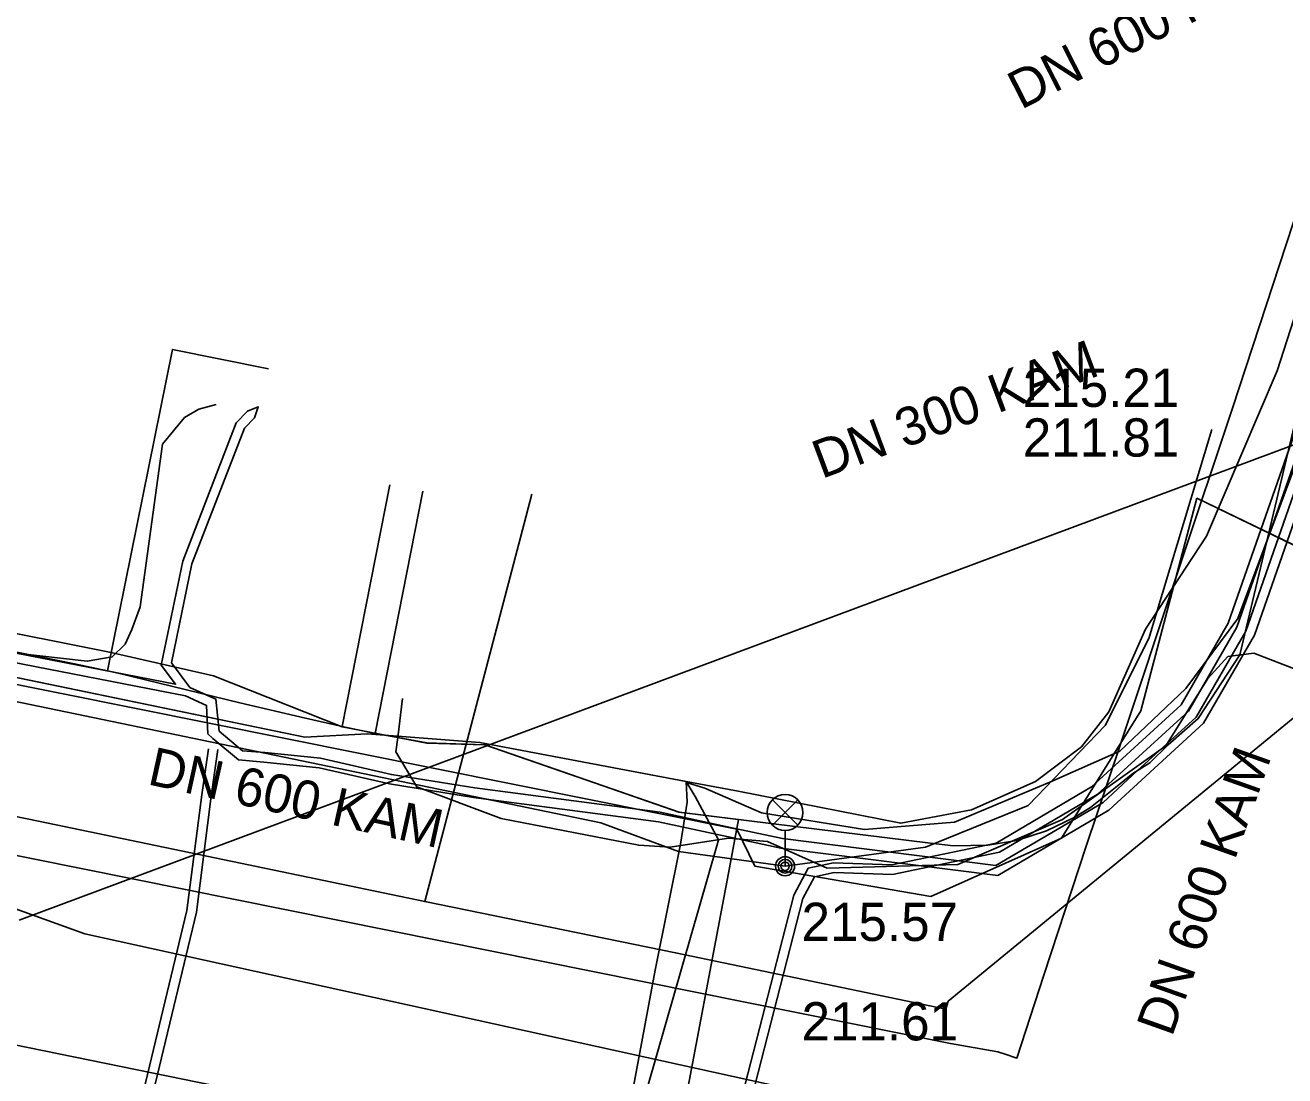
# Model space of a CAD drawing. Extents: x -595540 to -593988, y -1160850 to -1159202.
# Drawn here: x -595305.97 to -595279.63, y -1159543.91 to -1159521.94 of the extents above; entities that cross this region are included whole.
import ezdxf

# ---------------------------------------------------------------- set-up
doc = ezdxf.new("R2010")
doc.units = 0
for name, color, linetype in [('BVK-JEDNOTNA_trasa sítě', 7, 'Continuous'), ('BVK-KANALIZACE_ vyřazená trasa sítě', 7, 'Continuous'), ('BVK-KANALIZACE_popisy zrušené sítě', 7, 'Continuous'), ('BVK-VODOVOD_trasa sítě', 7, 'Continuous'), ('CETIN_kabel podzemní', 7, 'Continuous'), ('DSP-SDEL-VODAFONE_kabel', 7, 'Continuous'), ('DSP-TSB_kabel VO', 7, 'Continuous'), ('EON-NN_kabel', 7, 'Continuous'), ('EON-NN_kabel zrušené sítě', 7, 'Continuous'), ('EON-SDEL_kabel', 7, 'Continuous'), ('EON-VN_kabel', 7, 'Continuous'), ('INNOGY-NTL_trasa sítě', 7, 'Continuous'), ('INNOGY-STL_trasa sítě', 7, 'Continuous'), ('JEDNOTNA-NEPR_popisy', 7, 'Continuous'), ('JEDNOTNA_trasa neprovozované sítě', 7, 'Continuous'), ('QUANTCOM_kabel', 7, 'Continuous'), ('TSB_kabel VO', 7, 'Continuous'), ('TSB_lampy VO', 7, 'Continuous')]:
    doc.layers.add(name, color=color, linetype=linetype)

msp = doc.modelspace()

# ---------------------------------------------------------------- linework, layer by layer
at = {"layer": 'BVK-JEDNOTNA_trasa sítě'}
msp.add_lwpolyline([(-595305.575, -1159540.638), (-595306.425, -1159540.332), (-595307.304, -1159540.154), (-595307.483, -1159540.117), (-595345.41, -1159532.43)], dxfattribs=at)
at = {"layer": 'BVK-KANALIZACE_ vyřazená trasa sítě'}
msp.add_line((-595261.38, -1159523.98), (-595306.1, -1159540.66), dxfattribs=at)
at = {"layer": 'BVK-VODOVOD_trasa sítě'}
msp.add_lwpolyline([(-595286.17, -1159547.411), (-595286.78, -1159547.214), (-595496.712, -1159504.511), (-595515.704, -1159500.605), (-595523.758, -1159499.02), (-595528.206, -1159498.682)], dxfattribs=at)
at = {"layer": 'CETIN_kabel podzemní'}
for points in [[(-595155.78, -1159298.15), (-595166.82, -1159308.94), (-595173.25, -1159315.79), (-595184.04, -1159328.72), (-595193.73, -1159341.33), (-595203.76, -1159355.82), (-595213.23, -1159371.74), (-595221.33, -1159387.18), (-595228.28, -1159402.52), (-595233.27, -1159414.4), (-595235.48, -1159419.98), (-595247.37, -1159446.74), (-595259.4, -1159474.19), (-595269, -1159496.09), (-595270.58, -1159500.39), (-595272.4, -1159506.16), (-595279.79, -1159529.17), (-595281.27, -1159532.63), (-595282.54, -1159534.57)], [(-595294.71, -1159537.56), (-595292.3, -1159538.4), (-595287.04, -1159539.05), (-595286.56, -1159539.1), (-595285.84, -1159539.09), (-595285.23, -1159538.99), (-595284.61, -1159538.79), (-595284.05, -1159538.52), (-595283.69, -1159538.3), (-595283.17, -1159537.88), (-595282.81, -1159537.59), (-595282.45, -1159537.37), (-595282.07, -1159536.99), (-595281.44, -1159536.44), (-595280.57, -1159535.11), (-595278.66, -1159527.07)], [(-595304.25, -1159535.44), (-595302.89, -1159528.72), (-595300.88, -1159529.13)], [(-595299.34, -1159536.61), (-595298.347, -1159531.553)], [(-595298.65, -1159536.75), (-595297.657, -1159531.688)], [(-595312.5, -1159533.77), (-595305.28, -1159535.23)], [(-595282.54, -1159534.57), (-595283.31, -1159536.3), (-595283.88, -1159537.03), (-595284.84, -1159537.76), (-595286.18, -1159538.35), (-595287.66, -1159538.63), (-595291.06, -1159537.96), (-595292.04, -1159537.78), (-595296.46, -1159536.94), (-595298.82, -1159536.76), (-595300.12, -1159536.83), (-595312.5, -1159534.27)], [(-595298.18, -1159536.84), (-595298.22, -1159537.14), (-595297.78, -1159537.87), (-595296.02, -1159538.53), (-595293.14, -1159539.09), (-595292.48, -1159539.13), (-595291.26, -1159538.94), (-595290.45, -1159539.01), (-595289.2, -1159539.57), (-595286.47, -1159539.49), (-595284.28, -1159538.55), (-595282.12, -1159537.01), (-595281.24, -1159535.6), (-595280.82, -1159535.14), (-595280.28, -1159535.07), (-595273.87, -1159537.55), (-595272.95, -1159537.94), (-595269.56, -1159539.37), (-595269.29, -1159539.61)], [(-595305.28, -1159535.23), (-595304.94, -1159535.3)], [(-595304.94, -1159535.3), (-595304.25, -1159535.44)], [(-595304.25, -1159535.44), (-595304.03, -1159535.49)], [(-595304.03, -1159535.49), (-595301.48, -1159536.11)], [(-595301.48, -1159536.11), (-595300.11, -1159536.43)], [(-595298.08, -1159536.02), (-595298.18, -1159536.84)], [(-595300.11, -1159536.43), (-595299.34, -1159536.61)], [(-595299.34, -1159536.61), (-595298.65, -1159536.75)], [(-595298.65, -1159536.75), (-595298.18, -1159536.84)], [(-595298.18, -1159536.84), (-595297.57, -1159536.95)], [(-595297.57, -1159536.95), (-595296.36, -1159536.99), (-595294.71, -1159537.56)]]:
    msp.add_lwpolyline(points, dxfattribs=at)
at = {"layer": 'DSP-SDEL-VODAFONE_kabel'}
for points in [[(-595493.177, -1159496.709), (-595491.862, -1159496.978), (-595480.789, -1159499.164), (-595474.127, -1159500.646), (-595470.426, -1159501.276), (-595463.876, -1159502.664), (-595448.329, -1159505.615), (-595438.324, -1159507.732), (-595394.649, -1159516.708), (-595381.046, -1159519.456), (-595369.716, -1159521.776), (-595343.681, -1159527.043), (-595333.449, -1159529.206), (-595329.988, -1159529.888), (-595328.257, -1159530.272), (-595324.837, -1159530.937), (-595318.208, -1159532.211), (-595315.813, -1159532.735), (-595304.21, -1159535.05), (-595302.032, -1159535.547)], [(-595302.032, -1159535.547), (-595299.339, -1159536.614), (-595297.571, -1159536.954), (-595296.356, -1159536.988), (-595292.297, -1159538.395), (-595291.052, -1159538.549)], [(-595291.052, -1159538.549), (-595291.264, -1159539.673), (-595292.761, -1159547.601), (-595292.975, -1159548.39), (-595292.396, -1159549.105), (-595290.636, -1159550.319), (-595289.416, -1159552.476), (-595289.939, -1159557.929), (-595292.525, -1159567.232), (-595303.224, -1159599.715), (-595310.682, -1159622.934), (-595322.308, -1159658.626)]]:
    msp.add_lwpolyline(points, dxfattribs=at)
at = {"layer": 'DSP-TSB_kabel VO'}
for points in [[(-595290.08, -1159539.53), (-595292.31, -1159539.22), (-595293.93, -1159538.62), (-595307.39, -1159535.83), (-595323.95, -1159532.44), (-595324.4, -1159532.66), (-595324.59, -1159532.31), (-595338.2, -1159529.47), (-595356.57, -1159525.82), (-595356.9, -1159526.06), (-595357.33, -1159525.66), (-595367.38, -1159523.6), (-595369.92, -1159523.08), (-595388.69, -1159519.3), (-595389.13, -1159519.51), (-595389.26, -1159519.21), (-595400.55, -1159516.85)], [(-595290.08, -1159539.53), (-595287.144, -1159539.133), (-595284.994, -1159538.257), (-595283.384, -1159536.584), (-595282.475, -1159534.769), (-595281.158, -1159530.398)]]:
    msp.add_lwpolyline(points, dxfattribs=at)
at = {"layer": 'EON-NN_kabel'}
for points in [[(-595301.51, -1159537.307), (-595302.044, -1159536.856), (-595302.152, -1159536.76), (-595302.177, -1159536.166), (-595302.621, -1159535.966), (-595317.27, -1159533.118), (-595324.708, -1159531.588), (-595329.048, -1159530.898), (-595333.761, -1159529.908), (-595342.101, -1159527.998), (-595349.739, -1159526.518), (-595355.009, -1159525.508), (-595368.99, -1159522.658), (-595381.011, -1159520.138), (-595381.198, -1159520.099), (-595383.08, -1159519.704), (-595388.695, -1159518.525), (-595390.133, -1159518.223), (-595395.35, -1159517.128), (-595420.81, -1159511.958)], [(-595301.51, -1159537.307), (-595300.979, -1159537.35), (-595299.826, -1159537.469), (-595298.349, -1159537.808), (-595296.594, -1159538.089), (-595292.727, -1159538.599), (-595291.301, -1159538.908), (-595290.167, -1159539.149), (-595285.629, -1159539.72), (-595283.311, -1159538.354), (-595281.326, -1159536.537), (-595280.263, -1159534.699), (-595278.163, -1159528.679)], [(-595301.43, -1159537.113), (-595300.961, -1159537.15), (-595299.794, -1159537.271), (-595298.311, -1159537.612), (-595296.566, -1159537.891), (-595292.693, -1159538.401), (-595291.259, -1159538.712), (-595290.133, -1159538.951), (-595285.672, -1159539.513), (-595283.431, -1159538.193), (-595282.714, -1159537.536), (-595281.483, -1159536.41), (-595280.446, -1159534.616), (-595278.346, -1159528.595)], [(-595301.43, -1159537.113), (-595301.916, -1159536.704), (-595301.983, -1159536.034), (-595302.526, -1159535.789), (-595302.913, -1159535.276), (-595302.484, -1159533.208), (-595301.384, -1159530.365), (-595301.179, -1159530.149), (-595301.1, -1159529.92), (-595301.323, -1159530.011), (-595301.556, -1159530.255), (-595302.676, -1159533.152), (-595303.127, -1159535.324), (-595302.827, -1159535.722), (-595306.158, -1159535.074), (-595309.557, -1159534.414), (-595317.23, -1159532.922), (-595324.672, -1159531.392)]]:
    msp.add_lwpolyline(points, dxfattribs=at)
at = {"layer": 'EON-NN_kabel zrušené sítě'}
for points in [[(-595333.538, -1159529.614), (-595329.055, -1159530.495), (-595328.858, -1159530.534), (-595326.782, -1159530.942), (-595320.62, -1159532.21), (-595313.774, -1159533.517), (-595309.557, -1159534.414), (-595306.776, -1159535.005), (-595306.158, -1159535.074), (-595304.675, -1159535.241), (-595304.152, -1159535.152), (-595303.882, -1159534.886), (-595303.742, -1159534.578), (-595303.57, -1159534.103), (-595303.098, -1159530.703), (-595302.637, -1159530.145), (-595302.338, -1159529.972), (-595301.978, -1159529.871)], [(-595278.865, -1159556.936), (-595279.629, -1159557.756), (-595280.265, -1159557.087), (-595289.525, -1159550.847), (-595290.248, -1159550.073), (-595291.166, -1159548.76), (-595291.941, -1159548.415), (-595302.879, -1159546.004), (-595303.784, -1159545.426), (-595302.588, -1159540.452), (-595302.279, -1159538.037), (-595302.14, -1159537.075)], [(-595279.015, -1159556.804), (-595279.631, -1159557.464), (-595280.135, -1159556.933), (-595289.395, -1159550.693), (-595290.092, -1159549.947), (-595291.034, -1159548.6), (-595291.879, -1159548.225), (-595302.801, -1159545.816), (-595303.556, -1159545.334), (-595302.392, -1159540.488), (-595302.081, -1159538.063), (-595301.94, -1159537.085)]]:
    msp.add_lwpolyline(points, dxfattribs=at)
at = {"layer": 'EON-SDEL_kabel'}
for points in [[(-595292.148, -1159537.76), (-595296.46, -1159536.941), (-595298.82, -1159536.761), (-595300.12, -1159536.831), (-595315.25, -1159533.701), (-595319.12, -1159532.891), (-595324.42, -1159531.851), (-595328.29, -1159531.061), (-595329.83, -1159530.721), (-595333.74, -1159529.961), (-595343.09, -1159528.021), (-595344.09, -1159527.811), (-595350.23, -1159526.561), (-595354.05, -1159525.771), (-595367.4, -1159523.061), (-595369.44, -1159522.651), (-595391, -1159518.231), (-595394.96, -1159517.421), (-595396, -1159517.241), (-595421.96, -1159511.931)], [(-595292.148, -1159537.76), (-595296.46, -1159536.941), (-595298.82, -1159536.761), (-595300.12, -1159536.831), (-595315.25, -1159533.701), (-595319.12, -1159532.891), (-595324.42, -1159531.851), (-595328.29, -1159531.061), (-595329.83, -1159530.721), (-595333.74, -1159529.961), (-595343.09, -1159528.021), (-595344.09, -1159527.811), (-595350.23, -1159526.561), (-595354.05, -1159525.771), (-595367.4, -1159523.061), (-595369.44, -1159522.651), (-595391, -1159518.231), (-595394.96, -1159517.421), (-595396, -1159517.241), (-595421.96, -1159511.931)], [(-595292.36, -1159567.191), (-595290.05, -1159558.761), (-595289.9, -1159558.201), (-595289.28, -1159557.431), (-595288.81, -1159556.381), (-595288.73, -1159552.181), (-595289.33, -1159550.021), (-595289.84, -1159549.031), (-595291.31, -1159548.151), (-595292.05, -1159548.041), (-595292.3, -1159548.081), (-595292.7, -1159548.081), (-595293.39, -1159548.071), (-595293.76, -1159547.761), (-595293.82, -1159547.201), (-595292.8, -1159541.701), (-595292.27, -1159539.071), (-595292.13, -1159538.191), (-595292.148, -1159537.76)]]:
    msp.add_lwpolyline(points, dxfattribs=at)
at = {"layer": 'EON-VN_kabel'}
for points in [[(-595297.215, -1159547.039), (-595294.735, -1159547.422), (-595294.441, -1159547.468), (-595292.34, -1159548.049), (-595291.845, -1159547.692), (-595290.784, -1159544.388), (-595289.706, -1159540.206), (-595289.464, -1159539.748), (-595289.051, -1159539.66), (-595287.831, -1159539.7), (-595285.593, -1159539.234), (-595283.55, -1159538.031), (-595281.641, -1159536.283), (-595280.629, -1159534.532), (-595278.529, -1159528.512)], [(-595297.185, -1159546.841), (-595294.399, -1159547.272), (-595292.38, -1159547.831), (-595292.015, -1159547.568), (-595290.976, -1159544.332), (-595289.894, -1159540.134), (-595289.597, -1159539.572), (-595289.069, -1159539.46), (-595287.849, -1159539.5), (-595285.667, -1159539.045), (-595283.67, -1159537.869), (-595281.799, -1159536.157), (-595280.811, -1159534.448), (-595278.711, -1159528.428)]]:
    msp.add_lwpolyline(points, dxfattribs=at)
at = {"layer": 'INNOGY-NTL_trasa sítě'}
for points in [[(-594987.221, -1159204.13), (-594989.2, -1159205.76), (-594996.49, -1159210.35), (-595018.77, -1159224.5), (-595060.68, -1159245.41), (-595122.55, -1159275.55), (-595137.96, -1159286.83), (-595138.69, -1159287.36), (-595138.84, -1159287.49), (-595142.73, -1159290.94), (-595154.76, -1159301.33), (-595186.68, -1159336.57), (-595208.92, -1159370.06), (-595227.04, -1159406.36), (-595234.61, -1159424.4), (-595267.01, -1159499.96), (-595278.75, -1159535.85), (-595286.67, -1159542.35)], [(-595286.67, -1159542.35), (-595286.72, -1159542.52), (-595292.37, -1159541.34), (-595297.614, -1159540.269), (-595305.69, -1159538.59), (-595317.14, -1159536.24), (-595329.68, -1159533.66), (-595343.65, -1159530.88), (-595357.01, -1159528.22), (-595369.1, -1159525.68), (-595381.78, -1159523.01), (-595395.84, -1159520.17), (-595411.32, -1159517.04), (-595427.83, -1159513.64), (-595445.78, -1159509.95), (-595459.09, -1159507.01), (-595460.84, -1159506.63), (-595474.52, -1159504.13), (-595486.88, -1159501.59), (-595489.31, -1159501.07)], [(-595295.613, -1159532.657), (-595295.374, -1159531.749)], [(-595297.614, -1159540.269), (-595295.613, -1159532.657)]]:
    msp.add_lwpolyline(points, dxfattribs=at)
at = {"layer": 'INNOGY-STL_trasa sítě'}
for points in [[(-595497.21, -1159500.17), (-595497.127, -1159500.188), (-595492.64, -1159501.14), (-595490.68, -1159501.55), (-595474.65, -1159504.95), (-595445.95, -1159510.63), (-595411.49, -1159517.87), (-595381.97, -1159523.95), (-595357.16, -1159529), (-595329.88, -1159534.54), (-595305.84, -1159539.37), (-595286.623, -1159543.237), (-595285.63, -1159543.41)], [(-595259.74, -1159505.54), (-595260.032, -1159506.304), (-595260.16, -1159506.64), (-595260.42, -1159507.31), (-595260.63, -1159507.299), (-595261.2, -1159507.27), (-595262.924, -1159507.197), (-595270.905, -1159506.861), (-595271.64, -1159506.83), (-595272.134, -1159506.818), (-595272.603, -1159506.806), (-595272.83, -1159506.8), (-595273.11, -1159506.92), (-595277.06, -1159518.78), (-595280.72, -1159529.95), (-595281.828, -1159533.267), (-595283.088, -1159537.037), (-595283.78, -1159539.11), (-595284.67, -1159541.81), (-595285.23, -1159543.54), (-595285.48, -1159543.46), (-595285.63, -1159543.41)]]:
    msp.add_lwpolyline(points, dxfattribs=at)
at = {"layer": 'JEDNOTNA-NEPR_popisy'}
msp.add_line((-595285.108, -1159529.123), (-595285.108, -1159529.123), dxfattribs=at)
at = {"layer": 'JEDNOTNA_trasa neprovozované sítě'}
msp.add_lwpolyline([(-595280.485, -1159546.165), (-595281.218, -1159546.113), (-595304.725, -1159540.945), (-595305.575, -1159540.638)], dxfattribs=at)
at = {"layer": 'QUANTCOM_kabel'}
for points in [[(-595155.78, -1159298.15), (-595166.82, -1159308.94), (-595173.25, -1159315.79), (-595184.04, -1159328.72), (-595193.73, -1159341.33), (-595203.76, -1159355.82), (-595213.23, -1159371.74), (-595221.33, -1159387.18), (-595228.28, -1159402.52), (-595233.27, -1159414.4), (-595235.48, -1159419.98), (-595247.37, -1159446.74), (-595259.4, -1159474.19), (-595269, -1159496.09), (-595270.58, -1159500.39), (-595272.4, -1159506.16), (-595279.79, -1159529.17), (-595281.27, -1159532.63), (-595282.54, -1159534.57)], [(-595292.148, -1159537.759), (-595296.46, -1159536.94), (-595298.82, -1159536.76), (-595300.12, -1159536.83), (-595315.25, -1159533.7), (-595319.12, -1159532.89), (-595324.42, -1159531.85), (-595328.29, -1159531.06), (-595329.83, -1159530.72), (-595333.74, -1159529.96), (-595343.09, -1159528.02), (-595344.09, -1159527.81), (-595350.23, -1159526.56), (-595354.05, -1159525.77), (-595367.4, -1159523.06), (-595369.44, -1159522.65), (-595391, -1159518.23), (-595394.96, -1159517.42), (-595396, -1159517.24), (-595421.96, -1159511.93)], [(-595292.117, -1159537.785), (-595291.76, -1159537.9), (-595290.57, -1159538.41), (-595288.42, -1159538.76), (-595286.54, -1159538.61), (-595284.54, -1159537.77), (-595283.08, -1159537.12), (-595281.7, -1159535.81), (-595280.61, -1159534.35), (-595278.61, -1159529.01), (-595278.33, -1159528.53), (-595277.46, -1159528.73), (-595271.18, -1159530.66), (-595269.7, -1159531.12), (-595268.56, -1159531.89), (-595265.55, -1159532.85), (-595257.55, -1159536.44)], [(-595282.54, -1159534.57), (-595283.31, -1159536.3), (-595283.88, -1159537.03), (-595284.84, -1159537.76), (-595286.18, -1159538.35), (-595287.66, -1159538.63), (-595291.06, -1159537.96), (-595292.04, -1159537.78), (-595292.148, -1159537.759)], [(-595292.148, -1159537.759), (-595291.96, -1159538.07), (-595291.47, -1159538.98), (-595291.51, -1159539.1), (-595293.84, -1159547.23), (-595293.567, -1159548.071), (-595290.979, -1159549.026), (-595289.408, -1159550.728), (-595288.651, -1159553.331), (-595288.555, -1159555.852), (-595289.518, -1159559.536), (-595290.628, -1159562.519), (-595294.881, -1159576.768), (-595300.133, -1159592.71), (-595308.495, -1159617.586), (-595314.161, -1159635.204), (-595314.605, -1159636.231), (-595315.116, -1159637.29), (-595319.356, -1159650.759)]]:
    msp.add_lwpolyline(points, dxfattribs=at)
at = {"layer": 'TSB_kabel VO'}
for points in [[(-595281.47, -1159531.83), (-595272.587, -1159536.13), (-595270.212, -1159530.92), (-595267.569, -1159529.454), (-595262.308, -1159516.671), (-595260.93, -1159513.57), (-595257.3, -1159502.72), (-595267.802, -1159497.603), (-595250.328, -1159457.091), (-595239.412, -1159432.068), (-595228.743, -1159406.655), (-595222.93, -1159392.761), (-595216.82, -1159380.76), (-595210.04, -1159367.71), (-595205.86, -1159361.33)], [(-595453.331, -1159506.077), (-595452.079, -1159506.334), (-595429.705, -1159510.768), (-595429.663, -1159511.315), (-595429.453, -1159510.852), (-595404.711, -1159516.095), (-595404.564, -1159516.411), (-595404.29, -1159516.221), (-595403.806, -1159516.2), (-595376.04, -1159521.5), (-595376.096, -1159522.265), (-595375.6, -1159521.53), (-595350.22, -1159526.72), (-595350.365, -1159527.592), (-595349.66, -1159526.8), (-595319.81, -1159532.91), (-595319.622, -1159533.846), (-595319.45, -1159533.06), (-595291.09, -1159538.752), (-595290.711, -1159539.531), (-595287.03, -1159540.16), (-595284.3, -1159538.94), (-595282.64, -1159536.28), (-595281.47, -1159531.83)], [(-595281.47, -1159531.83), (-595270.78, -1159536.99), (-595277.23, -1159551.35), (-595282.641, -1159563.868), (-595283.67, -1159567), (-595291.22, -1159589.65), (-595293.665, -1159595.256), (-595297.67, -1159610.08), (-595303.668, -1159628.176), (-595304.85, -1159634.57), (-595309.997, -1159660.943), (-595318.623, -1159688.912), (-595319.694, -1159692.178), (-595318.163, -1159692.638), (-595320.13, -1159700.11), (-595318.1, -1159700.48), (-595317.71, -1159704.04)]]:
    msp.add_lwpolyline(points, dxfattribs=at)
at = {"layer": 'TSB_lampy VO'}
for p, q in [((-595290.345, -1159538.67), (-595289.815, -1159538.14)), ((-595290.345, -1159538.14), (-595289.815, -1159538.67)), ((-595290.345, -1159538.67), (-595289.815, -1159538.14)), ((-595290.345, -1159538.14), (-595289.815, -1159538.67)), ((-595290.08, -1159538.78), (-595290.08, -1159539.53)), ((-595290.08, -1159538.78), (-595290.08, -1159539.53))]:
    msp.add_line(p, q, dxfattribs=at)
for centre, radius in [((-595290.08, -1159538.405), 0.375), ((-595290.08, -1159538.405), 0.375), ((-595290.08, -1159539.53), 0.2), ((-595290.08, -1159539.53), 0.2), ((-595290.08, -1159539.53), 0.145), ((-595290.08, -1159539.53), 0.145), ((-595290.08, -1159539.53), 0.0876), ((-595290.08, -1159539.53), 0.0876)]:
    msp.add_circle(centre, radius, dxfattribs=at)

# ---------------------------------------------------------------- texts
at = {"layer": 'BVK-KANALIZACE_popisy zrušené sítě'}
msp.add_text('DN 300 KAM', height=0.8, rotation=20.4549, dxfattribs=at).set_placement((-595289.315, -1159531.434))
at = {"layer": 'JEDNOTNA-NEPR_popisy'}
for rotation, p in [(27, (-595285.146, -1159523.717)), (347.6012, (-595303.437, -1159537.811)), (70.4351, (-595281.991, -1159543.116))]:
    msp.add_text('DN 600 KAM', height=0.8, rotation=rotation, dxfattribs=at).set_placement(p)
for s, p in [('215.21', (-595285.108, -1159529.923)), ('211.81', (-595285.108, -1159530.963)), ('215.57', (-595289.735, -1159541.092)), ('211.61', (-595289.735, -1159543.172))]:
    msp.add_text(s, height=0.8, dxfattribs=at).set_placement(p)

doc.saveas('drawing.dxf')
